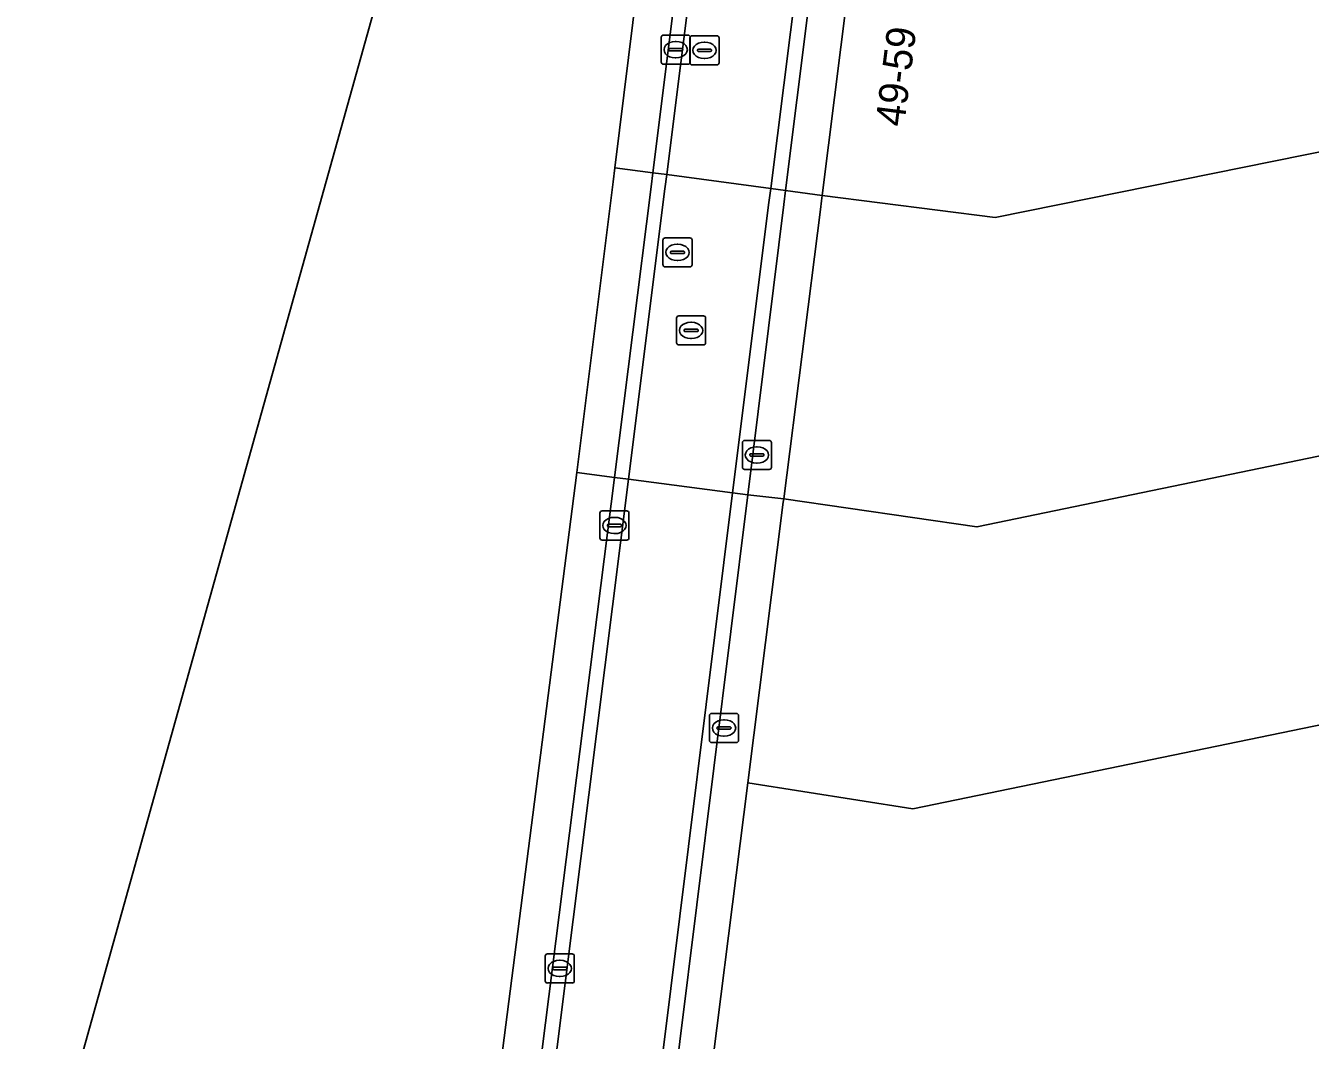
# Model space of a CAD drawing. Extents: x 161087 to 161926, y 382572 to 383873.
# Drawn here: x 161189.72 to 161233.91, y 383378.12 to 383413.01 of the extents above; entities that cross this region are included whole.
import ezdxf

# ---------------------------------------------------------------- set-up
doc = ezdxf.new("R2010")
doc.units = 0
for name, color, linetype in [('IMGEO_Brandkraan', 7, 'Continuous'), ('IMGEO_Kolk', 7, 'Continuous'), ('IMGEO_Pand', 7, 'Continuous'), ('IMGEO_Pand_nummerreeks', 7, 'Continuous'), ('IMGEO_Pand_overbouw', 7, 'Continuous'), ('IMGEO_Rijbaan_lokaal_open', 7, 'Continuous'), ('IMGEO_Rioolput', 7, 'Continuous'), ('IMGEO_Voetpad_open', 7, 'Continuous')]:
    doc.layers.add(name, color=color, linetype=linetype)

msp = doc.modelspace()

# ---------------------------------------------------------------- linework, layer by layer
at = {"layer": 'IMGEO_Brandkraan'}
for p, q in [((161214.377, 383397.826), (161214.377, 383398.678)), ((161214.452, 383398.752), (161215.304, 383398.752)), ((161214.865, 383398.532), (161214.89, 383398.532)), ((161215.378, 383398.678), (161215.378, 383397.826)), ((161214.636, 383398.246), (161214.636, 383398.258)), ((161215.074, 383398.209), (161214.676, 383398.209)), ((161214.679, 383398.295), (161215.077, 383398.295)), ((161214.888, 383397.972), (161214.863, 383397.972)), ((161215.12, 383398.258), (161215.12, 383398.246)), ((161215.304, 383397.752), (161214.452, 383397.752)), ((161213.244, 383388.436), (161213.244, 383389.288)), ((161213.319, 383389.362), (161214.171, 383389.362)), ((161213.732, 383389.142), (161213.757, 383389.142)), ((161214.245, 383389.288), (161214.245, 383388.436)), ((161213.503, 383388.856), (161213.503, 383388.868)), ((161213.941, 383388.819), (161213.543, 383388.819)), ((161213.546, 383388.905), (161213.944, 383388.905)), ((161213.987, 383388.868), (161213.987, 383388.856)), ((161214.171, 383388.362), (161213.319, 383388.362)), ((161213.755, 383388.582), (161213.73, 383388.582))]:
    msp.add_line(p, q, dxfattribs=at)
for points in [[(161214.377, 383397.826), (161214.377, 383398.678)], [(161214.452, 383398.752), (161215.304, 383398.752)], [(161215.378, 383398.678), (161215.378, 383397.826)], [(161215.304, 383397.752), (161214.452, 383397.752)], [(161213.244, 383388.436), (161213.244, 383389.288)], [(161213.319, 383389.362), (161214.171, 383389.362)], [(161214.245, 383389.288), (161214.245, 383388.436)], [(161214.171, 383388.362), (161213.319, 383388.362)]]:
    msp.add_lwpolyline(points, dxfattribs=at)
for centre, radius, start, end in [((161214.454, 383398.676), 0.0765, 91.552, 178.448), ((161214.454, 383398.676), 0.0765, 91.552, 178.448), ((161215.302, 383398.676), 0.0765, 1.552, 88.448), ((161215.302, 383398.676), 0.0765, 1.552, 88.448), ((161214.676, 383398.255), 0.0403, 85.8775, 175.7526), ((161214.673, 383398.245), 0.0366, 178.938, 274.7102), ((161215.077, 383398.252), 0.043, 264.8664, 352.4533), ((161215.081, 383398.257), 0.0386, 1.7309, 96.639), ((161214.454, 383397.828), 0.0765, 181.552, 268.448), ((161214.454, 383397.828), 0.0765, 181.552, 268.448), ((161215.302, 383397.828), 0.0765, 271.552, 358.448), ((161215.302, 383397.828), 0.0765, 271.552, 358.448), ((161213.321, 383389.286), 0.0765, 91.552, 178.448), ((161213.321, 383389.286), 0.0765, 91.552, 178.448), ((161214.169, 383389.286), 0.0765, 1.552, 88.448), ((161214.169, 383389.286), 0.0765, 1.552, 88.448), ((161213.543, 383388.865), 0.0403, 85.8775, 175.7526), ((161213.54, 383388.855), 0.0366, 178.938, 274.7102), ((161213.944, 383388.862), 0.043, 264.8664, 352.4533), ((161213.948, 383388.867), 0.0386, 1.7309, 96.639), ((161213.321, 383388.438), 0.0765, 181.552, 268.448), ((161213.321, 383388.438), 0.0765, 181.552, 268.448), ((161214.169, 383388.438), 0.0765, 271.552, 358.448), ((161214.169, 383388.438), 0.0765, 271.552, 358.448)]:
    msp.add_arc(centre, radius, start, end, dxfattribs=at)
for centre, major_axis, ratio, start_param, end_param in [((161214.864, 383398.252), (-0.387, 0.002), 0.722429, 4.712389, 7.853982), ((161214.889, 383398.252), (-0.39, 0.002), 0.717154, 1.570796, 4.712389), ((161213.731, 383388.862), (-0.387, 0.002), 0.722429, 4.712389, 7.853982), ((161213.756, 383388.862), (-0.39, 0.002), 0.717154, 1.570796, 4.712389)]:
    msp.add_ellipse(centre, major_axis=major_axis, ratio=ratio, start_param=start_param, end_param=end_param, dxfattribs=at)
at = {"layer": 'IMGEO_Kolk'}
for p, q in [((161211.582, 383411.763), (161211.582, 383412.615)), ((161211.657, 383412.689), (161212.509, 383412.689)), ((161212.583, 383412.615), (161212.583, 383411.763)), ((161211.841, 383412.183), (161211.841, 383412.195)), ((161212.279, 383412.146), (161211.881, 383412.146)), ((161211.884, 383412.232), (161212.282, 383412.232)), ((161212.07, 383412.469), (161212.095, 383412.469)), ((161212.325, 383412.195), (161212.325, 383412.183)), ((161212.509, 383411.689), (161211.657, 383411.689)), ((161212.093, 383411.909), (161212.068, 383411.909)), ((161209.475, 383395.4), (161209.475, 383396.252)), ((161209.55, 383396.326), (161210.402, 383396.326)), ((161210.476, 383396.252), (161210.476, 383395.4)), ((161209.734, 383395.82), (161209.734, 383395.832)), ((161210.172, 383395.783), (161209.774, 383395.783)), ((161209.777, 383395.869), (161210.175, 383395.869)), ((161209.963, 383396.106), (161209.988, 383396.106)), ((161210.218, 383395.832), (161210.218, 383395.82)), ((161210.402, 383395.326), (161209.55, 383395.326)), ((161209.986, 383395.546), (161209.961, 383395.546)), ((161207.594, 383380.167), (161207.594, 383381.019)), ((161207.669, 383381.093), (161208.521, 383381.093)), ((161208.082, 383380.873), (161208.107, 383380.873)), ((161208.595, 383381.019), (161208.595, 383380.167)), ((161207.853, 383380.587), (161207.853, 383380.599)), ((161208.291, 383380.55), (161207.893, 383380.55)), ((161207.896, 383380.636), (161208.294, 383380.636)), ((161208.105, 383380.313), (161208.08, 383380.313)), ((161208.337, 383380.599), (161208.337, 383380.587)), ((161208.521, 383380.093), (161207.669, 383380.093))]:
    msp.add_line(p, q, dxfattribs=at)
for points in [[(161211.582, 383411.763), (161211.582, 383412.615)], [(161211.657, 383412.689), (161212.509, 383412.689)], [(161212.583, 383412.615), (161212.583, 383411.763)], [(161212.509, 383411.689), (161211.657, 383411.689)], [(161209.475, 383395.4), (161209.475, 383396.252)], [(161209.55, 383396.326), (161210.402, 383396.326)], [(161210.476, 383396.252), (161210.476, 383395.4)], [(161210.402, 383395.326), (161209.55, 383395.326)], [(161207.594, 383380.167), (161207.594, 383381.019)], [(161207.669, 383381.093), (161208.521, 383381.093)], [(161208.595, 383381.019), (161208.595, 383380.167)], [(161208.521, 383380.093), (161207.669, 383380.093)]]:
    msp.add_lwpolyline(points, dxfattribs=at)
for centre, radius, start, end in [((161211.659, 383412.613), 0.0765, 91.552, 178.448), ((161211.659, 383412.613), 0.0765, 91.552, 178.448), ((161212.507, 383412.613), 0.0765, 1.552, 88.448), ((161212.507, 383412.613), 0.0765, 1.552, 88.448), ((161211.881, 383412.192), 0.0403, 85.8775, 175.7526), ((161211.878, 383412.182), 0.0366, 178.938, 274.7102), ((161212.282, 383412.189), 0.043, 264.8664, 352.4533), ((161212.286, 383412.194), 0.0386, 1.7309, 96.639), ((161211.659, 383411.765), 0.0765, 181.552, 268.448), ((161211.659, 383411.765), 0.0765, 181.552, 268.448), ((161212.507, 383411.765), 0.0765, 271.552, 358.448), ((161212.507, 383411.765), 0.0765, 271.552, 358.448), ((161209.552, 383396.25), 0.0765, 91.552, 178.448), ((161209.552, 383396.25), 0.0765, 91.552, 178.448), ((161210.4, 383396.25), 0.0765, 1.552, 88.448), ((161210.4, 383396.25), 0.0765, 1.552, 88.448), ((161209.774, 383395.829), 0.0403, 85.8775, 175.7526), ((161209.771, 383395.819), 0.0366, 178.938, 274.7102), ((161210.175, 383395.826), 0.043, 264.8664, 352.4533), ((161210.179, 383395.831), 0.0386, 1.7309, 96.639), ((161209.552, 383395.402), 0.0765, 181.552, 268.448), ((161209.552, 383395.402), 0.0765, 181.552, 268.448), ((161210.4, 383395.402), 0.0765, 271.552, 358.448), ((161210.4, 383395.402), 0.0765, 271.552, 358.448), ((161207.671, 383381.017), 0.0765, 91.552, 178.448), ((161207.671, 383381.017), 0.0765, 91.552, 178.448), ((161208.519, 383381.017), 0.0765, 1.552, 88.448), ((161208.519, 383381.017), 0.0765, 1.552, 88.448), ((161207.893, 383380.596), 0.0403, 85.8775, 175.7526), ((161207.89, 383380.586), 0.0366, 178.938, 274.7102), ((161208.294, 383380.593), 0.043, 264.8664, 352.4533), ((161208.298, 383380.598), 0.0386, 1.7309, 96.639), ((161207.671, 383380.169), 0.0765, 181.552, 268.448), ((161207.671, 383380.169), 0.0765, 181.552, 268.448), ((161208.519, 383380.169), 0.0765, 271.552, 358.448), ((161208.519, 383380.169), 0.0765, 271.552, 358.448)]:
    msp.add_arc(centre, radius, start, end, dxfattribs=at)
for centre, major_axis, ratio, start_param, end_param in [((161212.069, 383412.189), (-0.387, 0.002), 0.722429, 4.712389, 7.853982), ((161212.094, 383412.189), (-0.39, 0.002), 0.717154, 1.570796, 4.712389), ((161209.962, 383395.826), (-0.387, 0.002), 0.722429, 4.712389, 7.853982), ((161209.987, 383395.826), (-0.39, 0.002), 0.717154, 1.570796, 4.712389), ((161208.081, 383380.593), (-0.387, 0.002), 0.722429, 4.712389, 7.853982), ((161208.106, 383380.593), (-0.39, 0.002), 0.717154, 1.570796, 4.712389)]:
    msp.add_ellipse(centre, major_axis=major_axis, ratio=ratio, start_param=start_param, end_param=end_param, dxfattribs=at)
at = {"layer": 'IMGEO_Pand'}
for points in [[(161190.477, 383351.704), (161204.052, 383361.619), (161208.682, 383397.651), (161209.931, 383407.641), (161209.991, 383408.128), (161214.803, 383447.013), (161214.008, 383460.138), (161213.926, 383461.478), (161201.577, 383465.452), (161201.539, 383465.355), (161191.383, 383468.603), (161167.358, 383377.079), (161166.697, 383374.139), (161166.413, 383371.664), (161166.359, 383369.079), (161166.588, 383366.045), (161167.021, 383363.539), (161167.679, 383361.087), (161168.737, 383358.257), (161169.837, 383356.018), (161171.159, 383353.793), (161179.021, 383343.554)], [(161217.126, 383407.179), (161223.07, 383406.419), (161252.972, 383412.46), (161250.958, 383422.411), (161224.828, 383416.868), (161218.433, 383417.593), (161218.407, 383417.384)], [(161217.126, 383407.179), (161217.102, 383406.99), (161217.064, 383406.692), (161215.798, 383396.738), (161222.447, 383395.776), (161254.987, 383402.507), (161252.972, 383412.46), (161223.07, 383406.419)], [(161254.987, 383402.507), (161222.447, 383395.776), (161215.798, 383396.738), (161215.784, 383396.628), (161214.568, 383386.973), (161220.238, 383386.084), (161256.788, 383393.61)], [(161260.081, 383382.281), (161257.072, 383393.083), (161256.902, 383393.045), (161256.812, 383393.491), (161256.788, 383393.61), (161220.238, 383386.084), (161214.568, 383386.973), (161212.966, 383374.372), (161219.268, 383373.798), (161219.826, 383373.837), (161232.733, 383376.486), (161233.991, 383376.744), (161241.862, 383378.493)]]:
    msp.add_lwpolyline(points, close=True, dxfattribs=at)
at = {"layer": 'IMGEO_Pand_overbouw'}
for points in [[(161174.287, 383463.223), (161150.915, 383375.897), (161150.064, 383375.038), (161150.277, 383374.827), (161148.754, 383373.283), (161148.541, 383373.468), (161143.531, 383368.358), (161143.737, 383368.152), (161142.423, 383366.805), (161143.692, 383365.304), (161184.657, 383352.618), (161205.761, 383428.05), (161209.779, 383449.442)], [(161217.126, 383407.179), (161215.353, 383407.415), (161211.774, 383407.891), (161211.302, 383407.954), (161209.991, 383408.128), (161209.931, 383407.641), (161208.682, 383397.651), (161209.974, 383397.48), (161210.462, 383397.416), (161214.035, 383396.945), (161214.565, 383396.876), (161215.798, 383396.738), (161217.064, 383406.692), (161217.102, 383406.99)]]:
    msp.add_lwpolyline(points, close=True, dxfattribs=at)
at = {"layer": 'IMGEO_Rijbaan_lokaal_open'}
for points in [[(161214.178, 383467.328), (161219.903, 383465.519), (161220.606, 383461.91), (161221.626, 383457.269), (161215.353, 383407.415), (161215.86, 383407.347), (161222.137, 383457.337), (161221.2, 383461.786), (161220.333, 383465.907), (161214.201, 383467.845)], [(161214.178, 383467.328), (161213.926, 383461.478), (161214.496, 383461.832), (161216.173, 383460.459), (161216.753, 383456.746), (161217.025, 383448.84), (161214.171, 383427.018), (161211.774, 383407.891), (161215.353, 383407.415), (161221.626, 383457.269), (161220.606, 383461.91), (161219.903, 383465.519)], [(161211.774, 383407.891), (161214.171, 383427.018), (161217.025, 383448.84), (161216.753, 383456.746), (161216.173, 383460.459), (161214.496, 383461.832), (161213.926, 383461.478), (161215.677, 383460.165), (161216.236, 383456.762), (161216.433, 383448.966), (161211.302, 383407.954)], [(161211.302, 383407.954), (161211.241, 383407.467), (161209.974, 383397.48), (161210.462, 383397.416), (161211.713, 383407.404), (161211.774, 383407.891)], [(161211.774, 383407.891), (161211.713, 383407.404), (161210.462, 383397.416), (161214.035, 383396.945), (161215.292, 383406.928), (161215.353, 383407.415)], [(161215.353, 383407.415), (161215.292, 383406.928), (161214.035, 383396.945), (161214.565, 383396.876), (161215.799, 383406.861), (161215.86, 383407.347)], [(161191.24, 383350.615), (161191.506, 383350.2), (161205.822, 383360.568), (161210.462, 383397.416), (161209.974, 383397.48), (161205.348, 383360.878)], [(161191.506, 383350.2), (161193.789, 383346.923), (161209.194, 383358.072), (161214.035, 383396.945), (161210.462, 383397.416), (161205.822, 383360.568)], [(161214.565, 383396.876), (161214.035, 383396.945), (161209.194, 383358.072), (161193.789, 383346.923), (161194.108, 383346.497), (161209.593, 383357.712), (161209.883, 383359.277)]]:
    msp.add_lwpolyline(points, close=True, dxfattribs=at)
at = {"layer": 'IMGEO_Rioolput'}
for p, q in [((161212.573, 383411.74), (161212.573, 383412.592)), ((161212.648, 383412.666), (161213.5, 383412.666)), ((161213.574, 383412.592), (161213.574, 383411.74)), ((161212.832, 383412.16), (161212.832, 383412.172)), ((161213.27, 383412.123), (161212.872, 383412.123)), ((161212.875, 383412.209), (161213.273, 383412.209)), ((161213.061, 383412.446), (161213.086, 383412.446)), ((161213.316, 383412.172), (161213.316, 383412.16)), ((161213.5, 383411.666), (161212.648, 383411.666)), ((161213.084, 383411.886), (161213.059, 383411.886)), ((161211.646, 383404.792), (161211.646, 383405.644)), ((161211.721, 383405.718), (161212.573, 383405.718)), ((161212.134, 383405.498), (161212.159, 383405.498)), ((161212.647, 383405.644), (161212.647, 383404.792)), ((161211.905, 383405.212), (161211.905, 383405.224)), ((161212.343, 383405.175), (161211.945, 383405.175)), ((161211.948, 383405.261), (161212.346, 383405.261)), ((161212.389, 383405.224), (161212.389, 383405.212)), ((161212.573, 383404.718), (161211.721, 383404.718)), ((161212.157, 383404.938), (161212.132, 383404.938)), ((161212.112, 383402.109), (161212.112, 383402.961)), ((161212.187, 383403.035), (161213.039, 383403.035)), ((161213.113, 383402.961), (161213.113, 383402.109)), ((161212.371, 383402.529), (161212.371, 383402.541)), ((161212.809, 383402.492), (161212.411, 383402.492)), ((161212.414, 383402.578), (161212.812, 383402.578)), ((161212.6, 383402.815), (161212.625, 383402.815)), ((161212.855, 383402.541), (161212.855, 383402.529)), ((161213.039, 383402.035), (161212.187, 383402.035)), ((161212.623, 383402.255), (161212.598, 383402.255))]:
    msp.add_line(p, q, dxfattribs=at)
for points in [[(161212.573, 383411.74), (161212.573, 383412.592)], [(161212.648, 383412.666), (161213.5, 383412.666)], [(161213.574, 383412.592), (161213.574, 383411.74)], [(161213.5, 383411.666), (161212.648, 383411.666)], [(161211.646, 383404.792), (161211.646, 383405.644)], [(161211.721, 383405.718), (161212.573, 383405.718)], [(161212.647, 383405.644), (161212.647, 383404.792)], [(161212.573, 383404.718), (161211.721, 383404.718)], [(161212.112, 383402.109), (161212.112, 383402.961)], [(161212.187, 383403.035), (161213.039, 383403.035)], [(161213.113, 383402.961), (161213.113, 383402.109)], [(161213.039, 383402.035), (161212.187, 383402.035)]]:
    msp.add_lwpolyline(points, dxfattribs=at)
for centre, radius, start, end in [((161212.65, 383412.59), 0.0765, 91.552, 178.448), ((161212.65, 383412.59), 0.0765, 91.552, 178.448), ((161213.498, 383412.59), 0.0765, 1.552, 88.448), ((161213.498, 383412.59), 0.0765, 1.552, 88.448), ((161212.872, 383412.169), 0.0403, 85.8775, 175.7526), ((161212.869, 383412.159), 0.0366, 178.938, 274.7102), ((161213.273, 383412.166), 0.043, 264.8664, 352.4533), ((161213.277, 383412.171), 0.0386, 1.7309, 96.639), ((161212.65, 383411.742), 0.0765, 181.552, 268.448), ((161212.65, 383411.742), 0.0765, 181.552, 268.448), ((161213.498, 383411.742), 0.0765, 271.552, 358.448), ((161213.498, 383411.742), 0.0765, 271.552, 358.448), ((161211.723, 383405.642), 0.0765, 91.552, 178.448), ((161211.723, 383405.642), 0.0765, 91.552, 178.448), ((161212.571, 383405.642), 0.0765, 1.552, 88.448), ((161212.571, 383405.642), 0.0765, 1.552, 88.448), ((161211.945, 383405.221), 0.0403, 85.8775, 175.7526), ((161211.942, 383405.211), 0.0366, 178.938, 274.7102), ((161212.346, 383405.218), 0.043, 264.8664, 352.4533), ((161212.35, 383405.223), 0.0386, 1.7309, 96.639), ((161211.723, 383404.794), 0.0765, 181.552, 268.448), ((161211.723, 383404.794), 0.0765, 181.552, 268.448), ((161212.571, 383404.794), 0.0765, 271.552, 358.448), ((161212.571, 383404.794), 0.0765, 271.552, 358.448), ((161212.189, 383402.959), 0.0765, 91.552, 178.448), ((161212.189, 383402.959), 0.0765, 91.552, 178.448), ((161213.037, 383402.959), 0.0765, 1.552, 88.448), ((161213.037, 383402.959), 0.0765, 1.552, 88.448), ((161212.411, 383402.538), 0.0403, 85.8775, 175.7526), ((161212.408, 383402.528), 0.0366, 178.938, 274.7102), ((161212.812, 383402.535), 0.043, 264.8664, 352.4533), ((161212.816, 383402.54), 0.0386, 1.7309, 96.639), ((161212.189, 383402.111), 0.0765, 181.552, 268.448), ((161212.189, 383402.111), 0.0765, 181.552, 268.448), ((161213.037, 383402.111), 0.0765, 271.552, 358.448), ((161213.037, 383402.111), 0.0765, 271.552, 358.448)]:
    msp.add_arc(centre, radius, start, end, dxfattribs=at)
for centre, major_axis, ratio, start_param, end_param in [((161213.06, 383412.166), (-0.387, 0.002), 0.722429, 4.712389, 7.853982), ((161213.085, 383412.166), (-0.39, 0.002), 0.717154, 1.570796, 4.712389), ((161212.133, 383405.218), (-0.387, 0.002), 0.722429, 4.712389, 7.853982), ((161212.158, 383405.218), (-0.39, 0.002), 0.717154, 1.570796, 4.712389), ((161212.599, 383402.535), (-0.387, 0.002), 0.722429, 4.712389, 7.853982), ((161212.624, 383402.535), (-0.39, 0.002), 0.717154, 1.570796, 4.712389)]:
    msp.add_ellipse(centre, major_axis=major_axis, ratio=ratio, start_param=start_param, end_param=end_param, dxfattribs=at)
at = {"layer": 'IMGEO_Voetpad_open'}
for points in [[(161221.529, 383466.945), (161214.261, 383469.242), (161214.201, 383467.845), (161220.333, 383465.907), (161221.2, 383461.786), (161222.137, 383457.337), (161215.86, 383407.347), (161217.126, 383407.179), (161218.407, 383417.384), (161218.433, 383417.593), (161219.292, 383424.479), (161220.121, 383431.128), (161220.145, 383431.325), (161221.004, 383438.429), (161221.031, 383438.652), (161222.024, 383446.788), (161222.073, 383447.187), (161222.682, 383452.1), (161222.713, 383452.35), (161223.388, 383457.827), (161223.115, 383459.174), (161223.071, 383459.389), (161222.543, 383461.979), (161222.471, 383462.329)], [(161209.991, 383408.128), (161211.302, 383407.954), (161216.433, 383448.966), (161216.236, 383456.762), (161215.677, 383460.165), (161214.008, 383460.138), (161214.803, 383447.013)], [(161209.931, 383407.641), (161208.682, 383397.651), (161209.974, 383397.48), (161211.241, 383407.467), (161211.302, 383407.954), (161209.991, 383408.128)], [(161215.86, 383407.347), (161215.799, 383406.861), (161214.565, 383396.876), (161215.798, 383396.738), (161217.064, 383406.692), (161217.102, 383406.99), (161217.126, 383407.179)], [(161205.348, 383360.878), (161209.974, 383397.48), (161208.682, 383397.651), (161204.052, 383361.619), (161190.477, 383351.704), (161191.24, 383350.615)], [(161212.407, 383369.663), (161212.559, 383370.871), (161212.966, 383374.372), (161214.568, 383386.973), (161215.784, 383396.628), (161215.798, 383396.738), (161214.565, 383396.876), (161209.883, 383359.277), (161209.593, 383357.712), (161194.108, 383346.497), (161194.717, 383345.454), (161194.809, 383345.321), (161201.608, 383349.768), (161202.486, 383350.347), (161205.383, 383352.256), (161204.738, 383353.394), (161209.311, 383355.985), (161210.799, 383356.828)]]:
    msp.add_lwpolyline(points, close=True, dxfattribs=at)

# ---------------------------------------------------------------- texts
at = {"layer": 'IMGEO_Pand_nummerreeks'}
msp.add_text('49-59', height=1, rotation=82.8453, dxfattribs=at).set_placement((161219.939, 383409.515))

doc.saveas('drawing.dxf')
